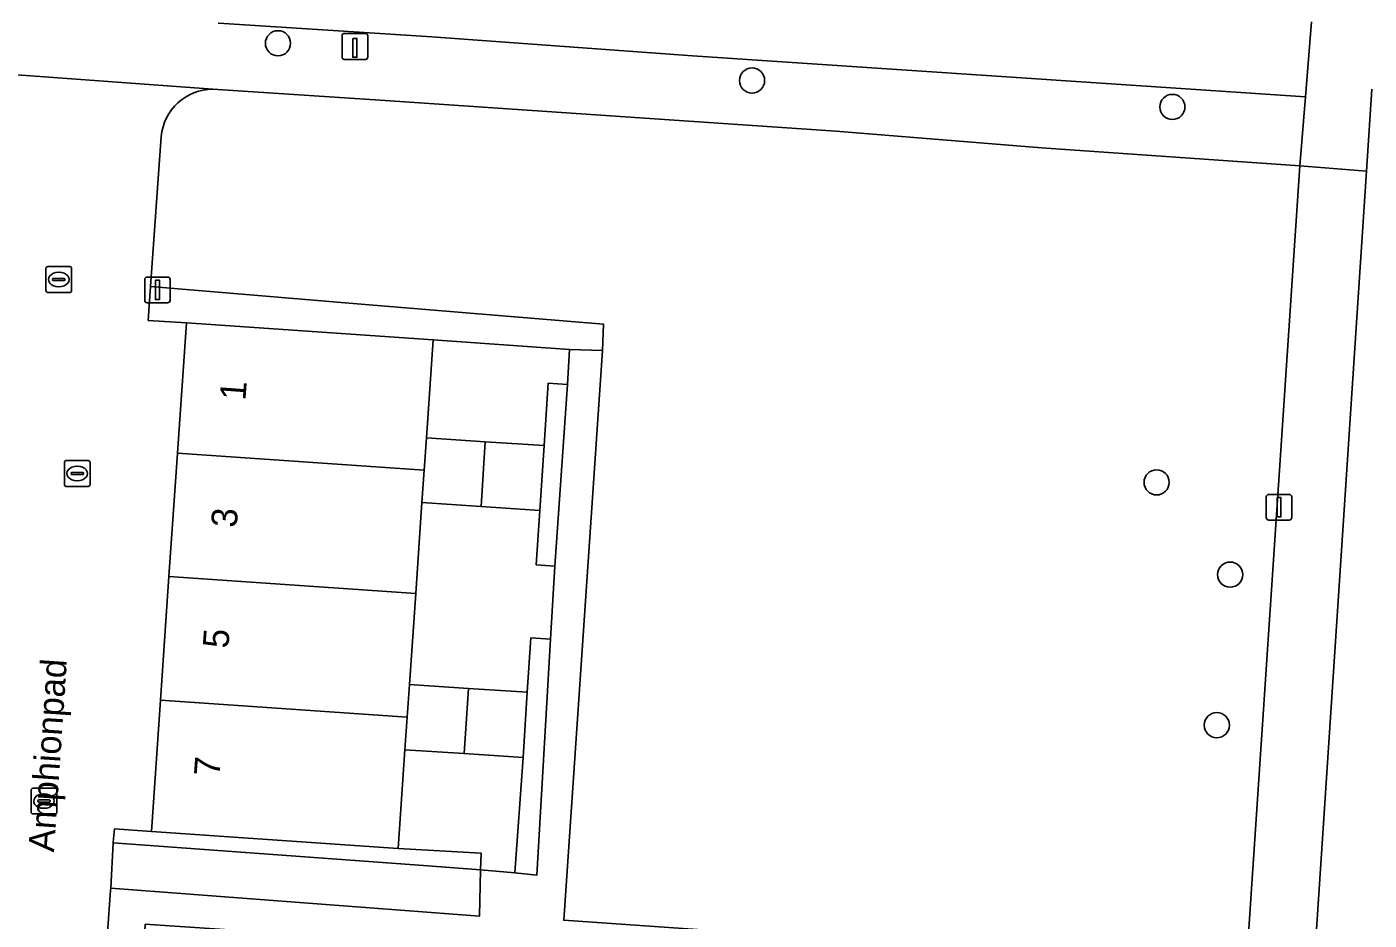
# Model space of a CAD drawing. Extents: x 161848 to 162726, y 385382 to 386521.
# Drawn here: x 162174.2 to 162226.3, y 386112.3 to 386147 of the extents above; entities that cross this region are included whole.
import ezdxf

# ---------------------------------------------------------------- set-up
doc = ezdxf.new("R2010")
doc.units = 0
for name, color, linetype in [('IMGEO_Boom', 7, 'Continuous'), ('IMGEO_Erf', 7, 'Continuous'), ('IMGEO_Groenvoorziening', 7, 'Continuous'), ('IMGEO_Hek', 7, 'Continuous'), ('IMGEO_Laadpaal', 7, 'Continuous'), ('IMGEO_Lichtmast', 7, 'Continuous'), ('IMGEO_Openbare_ruimte_label', 7, 'Continuous'), ('IMGEO_Pand', 7, 'Continuous'), ('IMGEO_Pand_nummerreeks', 7, 'Continuous'), ('IMGEO_Parkeervlak_open', 7, 'Continuous'), ('IMGEO_Rioolput', 7, 'Continuous'), ('IMGEO_Voetpad_halfverhard', 7, 'Continuous'), ('IMGEO_Voetpad_open', 7, 'Continuous')]:
    doc.layers.add(name, color=color, linetype=linetype)

msp = doc.modelspace()

# ---------------------------------------------------------------- linework, layer by layer
at = {"layer": 'IMGEO_Boom'}
for centre in [(162183.91, 386146.323), (162202.331, 386144.876), (162218.664, 386143.85), (162218.05, 386129.268), (162220.906, 386125.683), (162220.388, 386119.838)]:
    msp.add_circle(centre, 0.489, dxfattribs=at)
at = {"layer": 'IMGEO_Erf'}
for points in [[(162194.409, 386133.116), (162195.166, 386133.065), (162195.233, 386134.431), (162189.942, 386134.809), (162189.679, 386130.999), (162191.964, 386130.847), (162194.249, 386130.694)], [(162194.673, 386126.016), (162193.943, 386126.065), (162194.083, 386128.179), (162191.799, 386128.329), (162189.506, 386128.48), (162189.262, 386124.948), (162189.018, 386121.416), (162191.308, 386121.267), (162193.598, 386121.117), (162193.736, 386123.228), (162194.495, 386123.177)], [(162193.432, 386118.587), (162191.142, 386118.734), (162188.844, 386118.882), (162188.579, 386115.053), (162191.8, 386114.867), (162191.782, 386114.224), (162193.117, 386114.1)]]:
    msp.add_lwpolyline(points, close=True, dxfattribs=at)
at = {"layer": 'IMGEO_Groenvoorziening'}
for points in [[(162223.61, 386141.567), (162213.572, 386142.256), (162205.581, 386142.913), (162188.069, 386144.097), (162181.383, 386144.541)], [(162226.414, 386144.54), (162226.204, 386141.356), (162222.201, 386080.668), (162233.175, 386079.194), (162232.755, 386076.102), (162221.342, 386077.623), (162216.757, 386056.332), (162218.66, 386055.668), (162223.928, 386053.828), (162222.024, 386037.262), (162214.811, 386037.796), (162212.322, 386037.98), (162202.458, 386000), (162196.057, 385976.295)], [(162179.369, 386142.702), (162178.96, 386136.873), (162186.992, 386136.201), (162196.564, 386135.407), (162196.522, 386134.393), (162195.011, 386112.263), (162209.113, 386111.285), (162209.026, 386109.951), (162212.841, 386109.678), (162213.952, 386109.586), (162213.077, 386096.081), (162212.912, 386093.254), (162211.757, 386093.32), (162176.159, 386095.852), (162175.577, 386086.997), (162177.364, 386086.767), (162186.306, 386085.555)], [(162219.645, 386082.101), (162223.61, 386141.567)]]:
    msp.add_lwpolyline(points, dxfattribs=at)
for points in [[(162186.992, 386136.201), (162178.96, 386136.873), (162178.868, 386135.555), (162180.349, 386135.465), (162189.942, 386134.809), (162195.233, 386134.431), (162196.522, 386134.393), (162196.564, 386135.407)], [(162195.166, 386133.065), (162194.409, 386133.116), (162194.249, 386130.694), (162194.083, 386128.179), (162193.943, 386126.065), (162194.673, 386126.016)], [(162194.495, 386123.177), (162193.736, 386123.228), (162193.598, 386121.117), (162193.432, 386118.587), (162193.117, 386114.1), (162193.967, 386114.011)], [(162178.989, 386115.713), (162177.554, 386115.808), (162177.51, 386115.287), (162177.509, 386115.266), (162189.561, 386114.386), (162191.782, 386114.224), (162191.8, 386114.867), (162188.579, 386115.053)]]:
    msp.add_lwpolyline(points, close=True, dxfattribs=at)
msp.add_arc((162181.4, 386142.5), 2.041, 90.47, 174.3289, dxfattribs=at)
at = {"layer": 'IMGEO_Hek'}
for points in [[(162189.942, 386134.809), (162195.233, 386134.431)], [(162195.166, 386133.065), (162195.233, 386134.431)], [(162195.166, 386133.065), (162194.409, 386133.116), (162194.249, 386130.694)], [(162194.083, 386128.179), (162193.943, 386126.065), (162194.673, 386126.016)], [(162194.495, 386123.177), (162194.673, 386126.016)], [(162193.598, 386121.117), (162193.736, 386123.228), (162194.495, 386123.177)], [(162193.432, 386118.587), (162193.117, 386114.1)], [(162191.782, 386114.224), (162191.8, 386114.867), (162188.579, 386115.053)], [(162191.782, 386114.224), (162193.117, 386114.1)]]:
    msp.add_lwpolyline(points, dxfattribs=at)
at = {"layer": 'IMGEO_Laadpaal'}
for p, q in [((162187.315, 386146.698), (162186.474, 386146.698)), ((162187.315, 386146.698), (162186.474, 386146.698)), ((162186.399, 386146.614), (162186.399, 386145.773)), ((162186.399, 386146.614), (162186.399, 386145.773)), ((162187.399, 386145.782), (162187.399, 386146.623)), ((162187.399, 386145.782), (162187.399, 386146.623)), ((162186.483, 386145.698), (162187.324, 386145.698)), ((162186.483, 386145.698), (162187.324, 386145.698))]:
    msp.add_line(p, q, dxfattribs=at)
msp.add_lwpolyline([(162186.814, 386146.511), (162186.974, 386146.511), (162186.974, 386145.778), (162186.814, 386145.778), (162186.814, 386146.511)], dxfattribs=at)
for centre, start, end in [((162186.477, 386146.62), 92.4484, 184.2845), ((162186.477, 386146.62), 92.4484, 184.2845), ((162187.321, 386146.62), 2.4484, 94.2845), ((162187.321, 386146.62), 2.4484, 94.2845), ((162186.477, 386145.776), 182.4484, 274.2845), ((162186.477, 386145.776), 182.4484, 274.2845), ((162187.321, 386145.776), 272.4484, 4.2845), ((162187.321, 386145.776), 272.4484, 4.2845)]:
    msp.add_arc(centre, 0.0779, start, end, dxfattribs=at)
at = {"layer": 'IMGEO_Lichtmast'}
for p, q in [((162178.73, 386136.343), (162178.73, 386137.143)), ((162178.73, 386137.143), (162178.73, 386136.343)), ((162178.83, 386137.243), (162179.62, 386137.243)), ((162179.62, 386137.243), (162178.83, 386137.243)), ((162179.72, 386137.143), (162179.72, 386136.343)), ((162179.72, 386136.343), (162179.72, 386137.143)), ((162179.62, 386136.243), (162178.83, 386136.243)), ((162178.83, 386136.243), (162179.62, 386136.243)), ((162222.311, 386127.9), (162222.311, 386128.7)), ((162222.311, 386128.7), (162222.311, 386127.9)), ((162222.411, 386128.8), (162223.201, 386128.8)), ((162223.201, 386128.8), (162222.411, 386128.8)), ((162223.301, 386128.7), (162223.301, 386127.9)), ((162223.301, 386127.9), (162223.301, 386128.7)), ((162223.201, 386127.8), (162222.411, 386127.8)), ((162222.411, 386127.8), (162223.201, 386127.8))]:
    msp.add_line(p, q, dxfattribs=at)
for points in [[(162179.15, 386137.118), (162179.3, 386137.118), (162179.3, 386136.368), (162179.15, 386136.368), (162179.15, 386137.118)], [(162222.731, 386128.675), (162222.881, 386128.675), (162222.881, 386127.925), (162222.731, 386127.925), (162222.731, 386128.675)]]:
    msp.add_lwpolyline(points, dxfattribs=at)
for centre, start, end in [((162178.83, 386137.143), 90, 180), ((162178.83, 386137.143), 90, 180), ((162179.62, 386137.143), 0, 90), ((162179.62, 386137.143), 360, 90), ((162178.83, 386136.343), 180, 270), ((162178.83, 386136.343), 180, 270), ((162179.62, 386136.343), 270, 0), ((162179.62, 386136.343), 270, 0), ((162222.411, 386128.7), 90, 180), ((162222.411, 386128.7), 90, 180), ((162223.201, 386128.7), 0, 90), ((162223.201, 386128.7), 360, 90), ((162222.411, 386127.9), 180, 270), ((162222.411, 386127.9), 180, 270), ((162223.201, 386127.9), 270, 0), ((162223.201, 386127.9), 270, 0)]:
    msp.add_arc(centre, 0.1, start, end, dxfattribs=at)
at = {"layer": 'IMGEO_Pand'}
for points in [[(162189.942, 386134.809), (162180.349, 386135.465), (162180, 386130.4), (162189.593, 386129.74), (162189.679, 386130.999)], [(162191.964, 386130.847), (162189.679, 386130.999), (162189.593, 386129.74), (162189.506, 386128.48), (162191.799, 386128.329)], [(162191.964, 386130.847), (162191.799, 386128.329), (162194.083, 386128.179), (162194.249, 386130.694)], [(162189.506, 386128.48), (162189.593, 386129.74), (162180, 386130.4), (162179.67, 386125.608), (162189.262, 386124.948)], [(162189.262, 386124.948), (162179.67, 386125.608), (162179.34, 386120.809), (162188.931, 386120.149), (162189.018, 386121.416)], [(162191.308, 386121.267), (162189.018, 386121.416), (162188.931, 386120.149), (162188.844, 386118.882), (162191.142, 386118.734)], [(162193.598, 386121.117), (162191.308, 386121.267), (162191.142, 386118.734), (162193.432, 386118.587)], [(162188.844, 386118.882), (162188.931, 386120.149), (162179.34, 386120.809), (162178.989, 386115.713), (162188.579, 386115.053)]]:
    msp.add_lwpolyline(points, close=True, dxfattribs=at)
at = {"layer": 'IMGEO_Parkeervlak_open'}
msp.add_lwpolyline([(162181.585, 386147.108), (162181.808, 386147.096), (162189.89, 386146.567), (162200.015, 386145.835), (162223.832, 386144.243), (162224.066, 386147.152)], dxfattribs=at)
at = {"layer": 'IMGEO_Rioolput'}
for p, q in [((162174.89, 386136.721), (162174.89, 386137.573)), ((162174.965, 386137.647), (162175.817, 386137.647)), ((162175.378, 386137.427), (162175.403, 386137.427)), ((162175.891, 386137.573), (162175.891, 386136.721)), ((162175.149, 386137.141), (162175.149, 386137.153)), ((162175.587, 386137.104), (162175.189, 386137.104)), ((162175.192, 386137.19), (162175.59, 386137.19)), ((162175.401, 386136.867), (162175.376, 386136.867)), ((162175.633, 386137.153), (162175.633, 386137.141)), ((162175.817, 386136.647), (162174.965, 386136.647)), ((162175.611, 386129.186), (162175.611, 386130.038)), ((162175.686, 386130.112), (162176.538, 386130.112)), ((162176.612, 386130.038), (162176.612, 386129.186)), ((162175.87, 386129.606), (162175.87, 386129.618)), ((162176.308, 386129.569), (162175.91, 386129.569)), ((162175.913, 386129.655), (162176.311, 386129.655)), ((162176.099, 386129.892), (162176.124, 386129.892)), ((162176.354, 386129.618), (162176.354, 386129.606)), ((162176.538, 386129.112), (162175.686, 386129.112)), ((162176.122, 386129.332), (162176.097, 386129.332)), ((162174.317, 386116.463), (162174.317, 386117.315)), ((162174.392, 386117.389), (162175.244, 386117.389)), ((162174.619, 386116.932), (162175.017, 386116.932)), ((162174.805, 386117.169), (162174.83, 386117.169)), ((162175.318, 386117.315), (162175.318, 386116.463)), ((162174.576, 386116.883), (162174.576, 386116.895)), ((162175.014, 386116.846), (162174.616, 386116.846)), ((162174.828, 386116.609), (162174.803, 386116.609)), ((162175.06, 386116.895), (162175.06, 386116.883)), ((162175.244, 386116.389), (162174.392, 386116.389))]:
    msp.add_line(p, q, dxfattribs=at)
for points in [[(162174.89, 386136.721), (162174.89, 386137.573)], [(162174.965, 386137.647), (162175.817, 386137.647)], [(162175.891, 386137.573), (162175.891, 386136.721)], [(162175.817, 386136.647), (162174.965, 386136.647)], [(162175.611, 386129.186), (162175.611, 386130.038)], [(162175.686, 386130.112), (162176.538, 386130.112)], [(162176.612, 386130.038), (162176.612, 386129.186)], [(162176.538, 386129.112), (162175.686, 386129.112)], [(162174.317, 386116.463), (162174.317, 386117.315)], [(162174.392, 386117.389), (162175.244, 386117.389)], [(162175.318, 386117.315), (162175.318, 386116.463)], [(162175.244, 386116.389), (162174.392, 386116.389)]]:
    msp.add_lwpolyline(points, dxfattribs=at)
for centre, radius, start, end in [((162174.967, 386137.571), 0.0765, 91.552, 178.448), ((162174.967, 386137.571), 0.0765, 91.552, 178.448), ((162175.815, 386137.571), 0.0765, 1.552, 88.448), ((162175.815, 386137.571), 0.0765, 1.552, 88.448), ((162175.189, 386137.15), 0.0403, 85.8775, 175.7526), ((162175.186, 386137.14), 0.0366, 178.938, 274.7102), ((162175.59, 386137.147), 0.043, 264.8664, 352.4533), ((162175.594, 386137.152), 0.0386, 1.7309, 96.639), ((162174.967, 386136.723), 0.0765, 181.552, 268.448), ((162174.967, 386136.723), 0.0765, 181.552, 268.448), ((162175.815, 386136.723), 0.0765, 271.552, 358.448), ((162175.815, 386136.723), 0.0765, 271.552, 358.448), ((162175.688, 386130.036), 0.0765, 91.552, 178.448), ((162175.688, 386130.036), 0.0765, 91.552, 178.448), ((162176.536, 386130.036), 0.0765, 1.552, 88.448), ((162176.536, 386130.036), 0.0765, 1.552, 88.448), ((162175.91, 386129.615), 0.0403, 85.8775, 175.7526), ((162175.907, 386129.605), 0.0366, 178.938, 274.7102), ((162176.311, 386129.612), 0.043, 264.8664, 352.4533), ((162176.315, 386129.617), 0.0386, 1.7309, 96.639), ((162175.688, 386129.188), 0.0765, 181.552, 268.448), ((162175.688, 386129.188), 0.0765, 181.552, 268.448), ((162176.536, 386129.188), 0.0765, 271.552, 358.448), ((162176.536, 386129.188), 0.0765, 271.552, 358.448), ((162174.394, 386117.313), 0.0765, 91.552, 178.448), ((162174.394, 386117.313), 0.0765, 91.552, 178.448), ((162174.616, 386116.892), 0.0403, 85.8775, 175.7526), ((162175.021, 386116.894), 0.0386, 1.7309, 96.639), ((162175.242, 386117.313), 0.0765, 1.552, 88.448), ((162175.242, 386117.313), 0.0765, 1.552, 88.448), ((162174.394, 386116.465), 0.0765, 181.552, 268.448), ((162174.394, 386116.465), 0.0765, 181.552, 268.448), ((162174.613, 386116.882), 0.0366, 178.938, 274.7102), ((162175.017, 386116.889), 0.043, 264.8664, 352.4533), ((162175.242, 386116.465), 0.0765, 271.552, 358.448), ((162175.242, 386116.465), 0.0765, 271.552, 358.448)]:
    msp.add_arc(centre, radius, start, end, dxfattribs=at)
for centre, major_axis, ratio, start_param, end_param in [((162175.377, 386137.147), (-0.387, 0.002), 0.722429, 4.712389, 7.853982), ((162175.402, 386137.147), (-0.39, 0.002), 0.717154, 1.570796, 4.712389), ((162176.098, 386129.612), (-0.387, 0.002), 0.722429, 4.712389, 7.853982), ((162176.123, 386129.612), (-0.39, 0.002), 0.717154, 1.570796, 4.712389), ((162174.804, 386116.889), (-0.387, 0.002), 0.722429, 4.712389, 7.853982), ((162174.829, 386116.889), (-0.39, 0.002), 0.717154, 1.570796, 4.712389)]:
    msp.add_ellipse(centre, major_axis=major_axis, ratio=ratio, start_param=start_param, end_param=end_param, dxfattribs=at)
at = {"layer": 'IMGEO_Voetpad_halfverhard'}
msp.add_lwpolyline([(162196.522, 386134.393), (162195.233, 386134.431), (162195.166, 386133.065), (162194.673, 386126.016), (162194.495, 386123.177), (162193.967, 386114.011), (162193.117, 386114.1), (162191.782, 386114.224), (162191.743, 386112.421), (162177.409, 386113.501), (162177.405, 386113.43), (162177.17, 386110.108), (162178.652, 386110.049), (162178.716, 386111.318), (162178.753, 386112.108), (162187.219, 386111.534), (162190.083, 386111.367), (162196.818, 386110.89), (162199.603, 386110.719), (162206.374, 386110.16), (162209.026, 386109.951), (162209.113, 386111.285), (162195.011, 386112.263)], close=True, dxfattribs=at)
at = {"layer": 'IMGEO_Voetpad_open'}
for points in [[(162140.635, 386147.252), (162152.991, 386146.413), (162153.964, 386146.347), (162161.266, 386145.851), (162163.647, 386145.689), (162171.459, 386145.261), (162181.383, 386144.541), (162188.069, 386144.097), (162205.581, 386142.913), (162213.572, 386142.256), (162223.61, 386141.567), (162223.832, 386144.243), (162200.015, 386145.835), (162189.89, 386146.567), (162181.808, 386147.096)], [(162224.066, 386147.152), (162223.832, 386144.243), (162223.61, 386141.567), (162226.204, 386141.356), (162226.414, 386144.54)], [(162181.383, 386144.541), (162171.459, 386145.261)], [(162180, 386130.4), (162180.349, 386135.465), (162178.868, 386135.555), (162178.96, 386136.873), (162179.369, 386142.702)], [(162169.266, 386087.815), (162175.577, 386086.997), (162176.159, 386095.852), (162176.245, 386097.25), (162176.545, 386101.238), (162177.17, 386110.108), (162177.405, 386113.43), (162177.409, 386113.501), (162177.509, 386115.266), (162177.51, 386115.287), (162177.554, 386115.808), (162178.989, 386115.713), (162179.34, 386120.809), (162179.67, 386125.608), (162180, 386130.4)]]:
    msp.add_lwpolyline(points, dxfattribs=at)
for points in [[(162226.204, 386141.356), (162223.61, 386141.567), (162219.645, 386082.101), (162219.333, 386081.757), (162218.452, 386081.31), (162222.201, 386080.668)], [(162191.782, 386114.224), (162189.561, 386114.386), (162177.509, 386115.266), (162177.409, 386113.501), (162191.743, 386112.421)]]:
    msp.add_lwpolyline(points, close=True, dxfattribs=at)
msp.add_arc((162181.4, 386142.5), 2.041, 90.47, 174.3289, dxfattribs=at)

# ---------------------------------------------------------------- texts
at = {"layer": 'IMGEO_Openbare_ruimte_label'}
msp.add_text('Amphionpad', height=1, rotation=86.1593, dxfattribs=at).set_placement((162175.207, 386114.888))
at = {"layer": 'IMGEO_Pand_nummerreeks'}
for s, rotation, p in [('1', 85.8577, (162182.645, 386132.432)), ('3', 85.8635, (162182.305, 386127.493)), ('5', 85.8692, (162181.982, 386122.802)), ('7', 85.8635, (162181.64, 386117.829))]:
    msp.add_text(s, height=1, rotation=rotation, dxfattribs=at).set_placement(p)

doc.saveas('drawing.dxf')
